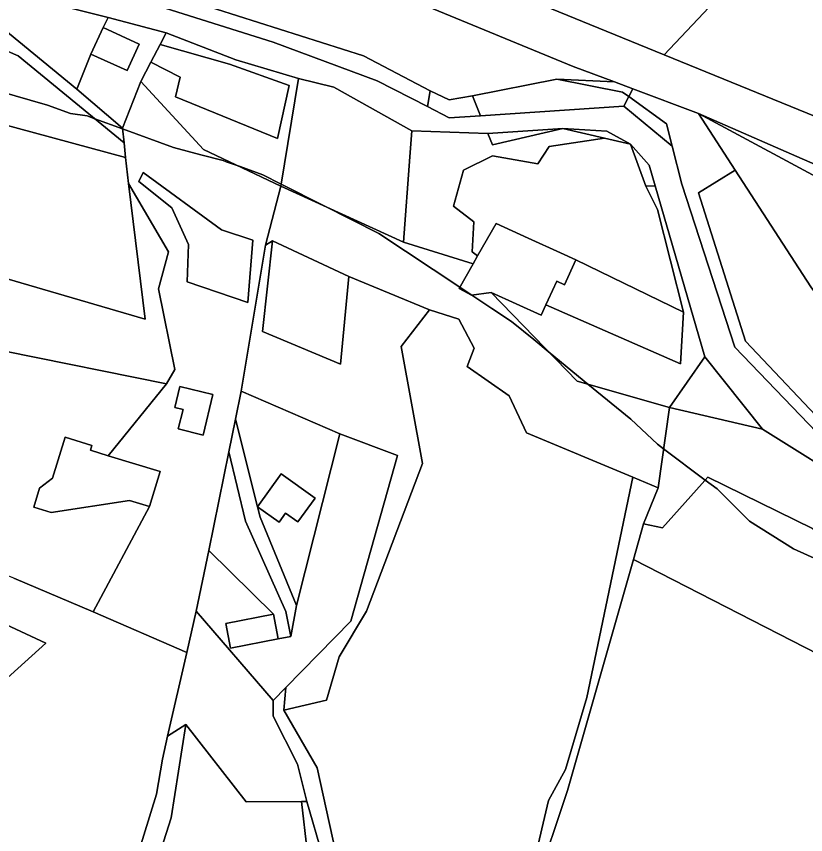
# Model space of a CAD drawing. Extents: x -477304 to -465429, y -1159113 to -1149210.
# Drawn here: x -470669.1 to -470466.8, y -1155095.5 to -1154885.8 of the extents above; entities that cross this region are included whole.
import ezdxf

# ---------------------------------------------------------------- set-up
doc = ezdxf.new("R2010")
doc.units = 0
for name, color, linetype in [('BPEJ_s', 7, 'Continuous'), ('orna_s', 7, 'Continuous'), ('ostatni_s', 7, 'Continuous'), ('PUPFL_s', 7, 'Continuous'), ('trav_porost_s', 7, 'Continuous'), ('voda_s', 7, 'Continuous'), ('zahrada_s', 7, 'Continuous')]:
    doc.layers.add(name, color=color, linetype=linetype)

msp = doc.modelspace()

# ---------------------------------------------------------------- linework, layer by layer
at = {"layer": 'BPEJ_s'}
for points in [[(-470615.34, -1154923.09), (-470616.13, -1154922.81), (-470621.79, -1154921.3), (-470628.87, -1154919.41), (-470641.9, -1154914.65), (-470649, -1154912.06), (-470650.97, -1154911.34), (-470655.22, -1154910.7), (-470661.11, -1154908.58), (-470673.92, -1154904.96)], [(-470673.92, -1154904.96), (-470661.11, -1154908.58), (-470655.22, -1154910.7), (-470650.97, -1154911.34)], [(-470650.97, -1154911.34), (-470649, -1154912.06), (-470641.9, -1154914.65), (-470628.87, -1154919.41), (-470621.79, -1154921.3), (-470616.13, -1154922.81), (-470615.34, -1154923.09), (-470611.76, -1154924.35), (-470605.93, -1154926.42), (-470601.2, -1154928.82), (-470590.24, -1154934.38), (-470576.18, -1154941.51), (-470555.41, -1154955.27), (-470552.38, -1154957.28), (-470547.25, -1154960.68), (-470542.18, -1154964.03), (-470536.51, -1154968.68), (-470532.28, -1154972.15), (-470522.61, -1154980.07), (-470511.59, -1154989.1), (-470504.79, -1154995.48), (-470503.2, -1154996.67), (-470492.54, -1155004.66), (-470489.49, -1155006.95), (-470481.2, -1155015.24), (-470469.94, -1155022.25), (-470451.24, -1155030.75)], [(-470451.24, -1155030.75), (-470469.94, -1155022.25), (-470481.2, -1155015.24), (-470489.49, -1155006.95), (-470492.54, -1155004.66), (-470503.2, -1154996.67), (-470504.79, -1154995.48), (-470511.59, -1154989.1), (-470522.61, -1154980.07), (-470532.28, -1154972.15), (-470536.51, -1154968.68), (-470542.18, -1154964.03), (-470547.25, -1154960.68), (-470552.38, -1154957.28), (-470555.41, -1154955.27), (-470576.18, -1154941.51), (-470590.24, -1154934.38), (-470601.2, -1154928.82), (-470605.93, -1154926.42), (-470611.76, -1154924.35), (-470615.34, -1154923.09)]]:
    msp.add_lwpolyline(points, dxfattribs=at)
at = {"layer": 'orna_s'}
for points in [[(-470709.16, -1154939.17), (-470709.53, -1154927.88), (-470706.17, -1154904.37), (-470641.1, -1154921.98), (-470640.37, -1154928.67), (-470636.06, -1154963.4), (-470706.9, -1154942.79), (-470706.49, -1154940.65)], [(-470428.44, -1154972.12), (-470425.4, -1154965.55), (-470408.82, -1154972.19), (-470409.85, -1154975.76), (-470417.05, -1154976.17), (-470429.51, -1154982.12), (-470435.75, -1154987.46), (-470443.78, -1154984.77), (-470465.45, -1154955.14), (-470484.83, -1154925.28), (-470494.3, -1154910.69), (-470446.91, -1154936.18), (-470430.96, -1154942.77), (-470437.79, -1154959.99), (-470440.84, -1154966.58)], [(-470554.49, -1154925.24), (-470547.05, -1154921.6), (-470535.43, -1154923.66), (-470532.51, -1154919.18), (-470518.37, -1154917.05), (-470511.68, -1154918.61), (-470507.77, -1154929.38), (-470504.81, -1154935.33), (-470498.15, -1154961.63), (-470525.67, -1154948.25), (-470529.63, -1154946.45), (-470537.9, -1154942.69), (-470546.17, -1154938.93), (-470550.88, -1154947.23), (-470552.25, -1154946.22), (-470551.84, -1154938.49), (-470557.08, -1154934.44)]]:
    msp.add_lwpolyline(points, close=True, dxfattribs=at)
at = {"layer": 'ostatni_s'}
for points in [[(-470641.51, -1154918.21), (-470668.65, -1154895.92), (-470674.5, -1154893.49), (-470698.35, -1154889.42), (-470694.41, -1154881.28), (-470707.54, -1154868.9), (-470705.45, -1154864.19), (-470694.8, -1154873.97), (-470692.4, -1154870.83), (-470686.39, -1154874.38), (-470676.87, -1154878.25), (-470679.61, -1154883.23), (-470653.58, -1154904.45), (-470641.91, -1154914.52)], [(-470563.75, -1154908.96), (-470576.61, -1154902.34), (-470603.3, -1154892.45), (-470640.2, -1154880.75), (-470639.34, -1154877.07), (-470580.13, -1154895.94), (-470563.08, -1154904.88)], [(-470637.63, -1154892.94), (-470646.87, -1154888.7), (-470645.59, -1154886.15), (-470630.73, -1154890.02), (-470632.29, -1154893.03), (-470634.63, -1154897.53), (-470637.23, -1154902.55), (-470641.91, -1154914.52), (-470653.58, -1154904.45), (-470649.99, -1154895.49), (-470640.75, -1154899.73)], [(-470646.87, -1154888.7), (-470637.63, -1154892.94), (-470640.75, -1154899.73), (-470649.99, -1154895.49)], [(-470437.14, -1154935.19), (-470429.09, -1154938.06), (-470430.96, -1154942.77), (-470446.91, -1154936.18), (-470494.3, -1154910.69), (-470458.89, -1154926.15)], [(-470529.63, -1154946.45), (-470525.67, -1154948.25), (-470528.59, -1154954.6), (-470530.62, -1154953.68), (-470532.84, -1154958.51), (-470533.42, -1154959.77), (-470534.63, -1154962.39), (-470547.38, -1154956.58), (-470552.46, -1154957.29), (-470555.57, -1154955.55), (-470552.01, -1154949.22), (-470550.88, -1154947.23), (-470546.17, -1154938.93), (-470537.9, -1154942.69)], [(-470525.67, -1154948.25), (-470498.15, -1154961.63), (-470498.85, -1154974.86), (-470533.42, -1154959.77), (-470532.84, -1154958.51), (-470530.62, -1154953.68), (-470528.59, -1154954.6)], [(-470627.17, -1154980.68), (-470618.74, -1154982.73), (-470621.26, -1154993.12), (-470627.61, -1154991.58), (-470626.39, -1154986.57), (-470628.48, -1154986.07)], [(-470614.67, -1154997.42), (-470612.97, -1154989.03), (-470607.27, -1155011.51), (-470606.59, -1155014.18), (-470597.32, -1155036.8), (-470598.79, -1155044.73), (-470600.05, -1155038.38), (-470610.41, -1155015.23)], [(-470632.27, -1155002.45), (-470635.01, -1155011.48), (-470640.15, -1155009.92), (-470660.19, -1155012.97), (-470664.63, -1155011.62), (-470663.16, -1155006.78), (-470659.81, -1155004.22), (-470656.62, -1154993.71), (-470649.74, -1154995.8), (-470650.11, -1154997.04), (-470645.54, -1154998.43)], [(-470601.98, -1155045.36), (-470603.23, -1155039), (-470619.78, -1155022.72), (-470614.67, -1154997.42), (-470610.41, -1155015.23), (-470600.05, -1155038.38), (-470598.79, -1155044.73)], [(-470607.27, -1155011.51), (-470601.26, -1155003.09), (-470592.54, -1155009.27), (-470596.95, -1155015.39), (-470600.09, -1155013.17), (-470601.72, -1155015.45)], [(-470614.2, -1155047.78), (-470615.46, -1155041.42), (-470603.23, -1155039), (-470601.98, -1155045.36)], [(-470552.56, -1155130.19), (-470586.59, -1155114.73), (-470594.65, -1155087.04), (-470597.02, -1155077.48), (-470603.32, -1155065.16), (-470603.27, -1155061.16), (-470600, -1155057.81), (-470600.54, -1155063.62), (-470591.99, -1155078.43), (-470585.65, -1155107.19), (-470582.97, -1155111.85), (-470547.88, -1155128.95)]]:
    msp.add_lwpolyline(points, close=True, dxfattribs=at)
for points in [[(-470561.02, -1154871.95), (-470522.1, -1154887.94), (-470503.08, -1154895.69), (-470453.44, -1154915.92)], [(-470458.89, -1154926.15), (-470494.3, -1154910.69), (-470511.1, -1154904.4), (-470515.82, -1154902.63), (-470526.42, -1154898.67), (-470565.18, -1154882.73)]]:
    msp.add_lwpolyline(points, dxfattribs=at)
at = {"layer": 'PUPFL_s'}
for points in [[(-470538.37, -1154992.52), (-470542.77, -1154983.12), (-470553.52, -1154975.58), (-470551.75, -1154970.89), (-470555.71, -1154963.47), (-470563.19, -1154961.01), (-470583.86, -1154952.52), (-470603.48, -1154943.33), (-470605.22, -1154944.49), (-470601.28, -1154929.33), (-470569.9, -1154943.68), (-470552.01, -1154949.22), (-470555.57, -1154955.55), (-470552.46, -1154957.29), (-470547.38, -1154956.58), (-470525.35, -1154979.29), (-470501.69, -1154986.05), (-470504.63, -1155006.67), (-470511.14, -1155003.89)], [(-470477.85, -1154991.64), (-470501.69, -1154986.05), (-470492.61, -1154973.07)], [(-470661.56, -1155046.47), (-470698.38, -1155079.68), (-470683.74, -1155045.89), (-470674.49, -1155040.45)]]:
    msp.add_lwpolyline(points, close=True, dxfattribs=at)
msp.add_lwpolyline([(-470465.04, -1155017.08), (-470491.87, -1155003.92), (-470503.52, -1155016.88), (-470508.34, -1155015.92), (-470504.63, -1155006.67), (-470501.69, -1154986.05), (-470477.85, -1154991.64), (-470452.98, -1155007.2)], dxfattribs=at)
at = {"layer": 'trav_porost_s'}
for points in [[(-470357.21, -1154880.98), (-470342.61, -1154892.44), (-470354.84, -1154907.37), (-470370.25, -1154926.18), (-470386.58, -1154946.1), (-470411.3, -1154934.5), (-470453.44, -1154915.92), (-470503.08, -1154895.69), (-470471.4, -1154862.06), (-470438.22, -1154823.55), (-470412.39, -1154776.26), (-470351.01, -1154812.04), (-470345.7, -1154815.28), (-470384.57, -1154858.44), (-470362.96, -1154876.96)], [(-470558.17, -1154907.23), (-470563.08, -1154904.88), (-470580.13, -1154895.94), (-470639.34, -1154877.07), (-470633.98, -1154854.19), (-470620.39, -1154859.79), (-470565.18, -1154882.73), (-470526.42, -1154898.67), (-470515.82, -1154902.63), (-470530.61, -1154901.96), (-470552.2, -1154906.24)], [(-470646.87, -1154888.7), (-470649.99, -1154895.49), (-470653.58, -1154904.45), (-470679.61, -1154883.23), (-470676.87, -1154878.25), (-470645.59, -1154886.15)], [(-470630.73, -1154890.02), (-470612.85, -1154896.98), (-470596.79, -1154901.72), (-470601.28, -1154929.33), (-470621.11, -1154919.92), (-470637.23, -1154902.55), (-470634.63, -1154897.53), (-470627.1, -1154901.39), (-470628.3, -1154906.42), (-470602.18, -1154917.17), (-470599.18, -1154903.57), (-470614.46, -1154898.09), (-470632.29, -1154893.03)], [(-470602.18, -1154917.17), (-470628.3, -1154906.42), (-470627.1, -1154901.39), (-470634.63, -1154897.53), (-470632.29, -1154893.03), (-470614.46, -1154898.09), (-470599.18, -1154903.57)], [(-470601.28, -1154929.33), (-470596.79, -1154901.72), (-470587.73, -1154903.95), (-470567.73, -1154915.16), (-470568.23, -1154921.81), (-470569.9, -1154943.68)], [(-470515.82, -1154902.63), (-470511.1, -1154904.4), (-470512.14, -1154906.39), (-470513.76, -1154905.22), (-470530.61, -1154901.96)], [(-470630.15, -1154946.18), (-470640.37, -1154928.67), (-470641.1, -1154921.98), (-470641.51, -1154918.21), (-470641.91, -1154914.52), (-470637.23, -1154902.55), (-470621.11, -1154919.92), (-470601.28, -1154929.33), (-470605.22, -1154944.49), (-470611.52, -1154981.86), (-470612.97, -1154989.03), (-470614.67, -1154997.42), (-470619.78, -1155022.72), (-470622.99, -1155038.3), (-470625.43, -1155048.83), (-470649.43, -1155038.44), (-470635.01, -1155011.48), (-470632.27, -1155002.45), (-470645.54, -1154998.43), (-470630.65, -1154980.01), (-470628.5, -1154976.3), (-470632.7, -1154955.66)], [(-470552.2, -1154906.24), (-470550.13, -1154911.3), (-470558.15, -1154911.84), (-470563.75, -1154908.96), (-470563.08, -1154904.88), (-470558.17, -1154907.23)], [(-470461.88, -1154994.64), (-470484.93, -1154970.64), (-470498.56, -1154928.87), (-470501.01, -1154919.08), (-470502.43, -1154913.4), (-470512.14, -1154906.39), (-470511.1, -1154904.4), (-470494.3, -1154910.69), (-470484.83, -1154925.28), (-470494.25, -1154931.06), (-470482.22, -1154969.08), (-470459.79, -1154992.79), (-470443.78, -1154984.77), (-470435.75, -1154987.46), (-470441.86, -1154992.7), (-470441.4, -1154994.37), (-470448.24, -1154999.25)], [(-470551.84, -1154938.49), (-470552.25, -1154946.22), (-470550.88, -1154947.23), (-470552.01, -1154949.22), (-470569.9, -1154943.68), (-470568.23, -1154921.81), (-470567.73, -1154915.16), (-470548.26, -1154915.88), (-470547.08, -1154918.76), (-470529.01, -1154914.56), (-470518.37, -1154917.05), (-470532.51, -1154919.18), (-470535.43, -1154923.66), (-470547.05, -1154921.6), (-470554.49, -1154925.24), (-470557.08, -1154934.44)], [(-470625, -1154944.29), (-470625.37, -1154953.85), (-470609.81, -1154959.16), (-470608.49, -1154943.18), (-470616.56, -1154940.54), (-470636.62, -1154925.83), (-470637.73, -1154928.18), (-470629.29, -1154934.93)], [(-470625.37, -1154953.85), (-470625, -1154944.29), (-470629.29, -1154934.93), (-470637.73, -1154928.18), (-470636.62, -1154925.83), (-470616.56, -1154940.54), (-470608.49, -1154943.18), (-470609.81, -1154959.16)], [(-470482.22, -1154969.08), (-470494.25, -1154931.06), (-470484.83, -1154925.28), (-470465.45, -1154955.14), (-470443.78, -1154984.77), (-470459.79, -1154992.79)], [(-470547.38, -1154956.58), (-470534.63, -1154962.39), (-470533.42, -1154959.77), (-470498.85, -1154974.86), (-470498.15, -1154961.63), (-470504.81, -1154935.33), (-470507.77, -1154929.38), (-470505.41, -1154929.25), (-470492.61, -1154973.07), (-470501.69, -1154986.05), (-470525.35, -1154979.29)], [(-470579.34, -1155038.23), (-470586.37, -1155050), (-470589.6, -1155061.09), (-470600.54, -1155063.62), (-470600, -1155057.81), (-470583.42, -1155040.8), (-470571.38, -1154998.41), (-470586.19, -1154992.83), (-470611.52, -1154981.86), (-470605.22, -1154944.49), (-470603.48, -1154943.33), (-470606.01, -1154966.61), (-470586.07, -1154974.93), (-470583.86, -1154952.52), (-470563.19, -1154961.01), (-470570.46, -1154970.48), (-470564.99, -1155000.4)], [(-470603.48, -1154943.33), (-470583.86, -1154952.52), (-470586.07, -1154974.93), (-470606.01, -1154966.61)], [(-470586.37, -1155050), (-470579.34, -1155038.23), (-470564.99, -1155000.4), (-470570.46, -1154970.48), (-470563.19, -1154961.01), (-470555.71, -1154963.47), (-470551.75, -1154970.89), (-470553.52, -1154975.58), (-470542.77, -1154983.12), (-470538.37, -1154992.52), (-470511.14, -1155003.89), (-470522.88, -1155060.42), (-470528.36, -1155078.84), (-470532.68, -1155086.75), (-470536.35, -1155102.45), (-470545, -1155124.37), (-470547.88, -1155128.95), (-470582.97, -1155111.85), (-470585.65, -1155107.19), (-470591.99, -1155078.43), (-470600.54, -1155063.62), (-470589.6, -1155061.09)], [(-470649.43, -1155038.44), (-470669.8, -1155029.84), (-470687.8, -1155022.59), (-470703.28, -1155012.29), (-470700.01, -1154999.02), (-470680.59, -1155005.28), (-470672.06, -1154971.64), (-470630.65, -1154980.01), (-470645.54, -1154998.43), (-470650.11, -1154997.04), (-470649.74, -1154995.8), (-470656.62, -1154993.71), (-470659.81, -1155004.22), (-470663.16, -1155006.78), (-470664.63, -1155011.62), (-470660.19, -1155012.97), (-470640.15, -1155009.92), (-470635.01, -1155011.48)], [(-470627.17, -1154980.68), (-470628.48, -1154986.07), (-470626.39, -1154986.57), (-470627.61, -1154991.58), (-470621.26, -1154993.12), (-470618.74, -1154982.73)], [(-470607.27, -1155011.51), (-470612.97, -1154989.03), (-470611.52, -1154981.86), (-470586.19, -1154992.83), (-470597.32, -1155036.8), (-470606.59, -1155014.18), (-470607.27, -1155011.51), (-470601.72, -1155015.45), (-470600.09, -1155013.17), (-470596.95, -1155015.39), (-470592.54, -1155009.27), (-470601.26, -1155003.09)], [(-470583.42, -1155040.8), (-470600, -1155057.81), (-470603.27, -1155061.16), (-470622.99, -1155038.3), (-470619.78, -1155022.72), (-470603.23, -1155039), (-470615.46, -1155041.42), (-470614.2, -1155047.78), (-470601.98, -1155045.36), (-470598.79, -1155044.73), (-470597.32, -1155036.8), (-470586.19, -1154992.83), (-470571.38, -1154998.41)], [(-470435.9, -1155043.82), (-470442.65, -1155048.06), (-470451.27, -1155046.61), (-470456.76, -1155052.76), (-470510.94, -1155025.05), (-470508.34, -1155015.92), (-470503.52, -1155016.88), (-470491.87, -1155003.92), (-470465.04, -1155017.08), (-470452.23, -1155027.34), (-470435.71, -1155034.9)], [(-470469.07, -1155117.67), (-470483.92, -1155140.14), (-470494, -1155151.26), (-470541.99, -1155124.18), (-470535.97, -1155108.49), (-470527.81, -1155084.23), (-470510.94, -1155025.05), (-470456.76, -1155052.76), (-470460.18, -1155057.24), (-470461.86, -1155069.86), (-470459.68, -1155090.76), (-470460.77, -1155100.52)], [(-470625.63, -1155067.28), (-470630.39, -1155070.28), (-470625.43, -1155048.83), (-470622.99, -1155038.3), (-470603.27, -1155061.16), (-470603.32, -1155065.16), (-470597.02, -1155077.48), (-470594.65, -1155087.04), (-470596.02, -1155087.01), (-470610.2, -1155087.11)], [(-470629.43, -1155091.26), (-470625.63, -1155067.28), (-470610.2, -1155087.11), (-470596.02, -1155087.01), (-470594.57, -1155099.66), (-470596.14, -1155113.96), (-470614.75, -1155172.59), (-470623.11, -1155189.98), (-470655.71, -1155175.16), (-470655.04, -1155168.42), (-470641.57, -1155129.26)]]:
    msp.add_lwpolyline(points, close=True, dxfattribs=at)
for points in [[(-470471.4, -1154862.06), (-470503.08, -1154895.69), (-470522.1, -1154887.94), (-470561.02, -1154871.95)], [(-470706.9, -1154942.79), (-470636.06, -1154963.4), (-470640.37, -1154928.67), (-470630.15, -1154946.18), (-470632.7, -1154955.66), (-470628.5, -1154976.3), (-470630.65, -1154980.01), (-470672.06, -1154971.64)], [(-470536.35, -1155102.45), (-470532.68, -1155086.75), (-470528.36, -1155078.84), (-470522.88, -1155060.42), (-470511.14, -1155003.89), (-470504.63, -1155006.67), (-470508.34, -1155015.92), (-470510.94, -1155025.05), (-470527.81, -1155084.23), (-470535.97, -1155108.49)], [(-470669.8, -1155029.84), (-470649.43, -1155038.44), (-470625.43, -1155048.83), (-470630.39, -1155070.28), (-470631.63, -1155076.2), (-470633.23, -1155085.16), (-470638.22, -1155101.46), (-470652.01, -1155148.74), (-470656.85, -1155170.57), (-470662.95, -1155190.27), (-470677.15, -1155231.97)], [(-470698.38, -1155079.68), (-470661.56, -1155046.47), (-470674.49, -1155040.45)], [(-470638.22, -1155101.46), (-470633.23, -1155085.16), (-470631.63, -1155076.2), (-470630.39, -1155070.28), (-470625.63, -1155067.28), (-470629.43, -1155091.26), (-470641.57, -1155129.26)], [(-470594.57, -1155099.66), (-470596.02, -1155087.01), (-470594.65, -1155087.04), (-470586.59, -1155114.73)]]:
    msp.add_lwpolyline(points, dxfattribs=at)
at = {"layer": 'voda_s'}
for points in [[(-470452.98, -1155007.2), (-470477.85, -1154991.64), (-470492.61, -1154973.07), (-470505.41, -1154929.25), (-470506.95, -1154923.99), (-470511.68, -1154918.61), (-470517.79, -1154915.23), (-470529.01, -1154914.56), (-470548.26, -1154915.88), (-470567.73, -1154915.16), (-470587.73, -1154903.95), (-470596.79, -1154901.72), (-470612.85, -1154896.98), (-470630.73, -1154890.02), (-470645.59, -1154886.15), (-470676.87, -1154878.25)], [(-470640.2, -1154880.75), (-470603.3, -1154892.45), (-470576.61, -1154902.34), (-470563.75, -1154908.96), (-470558.15, -1154911.84), (-470550.13, -1154911.3), (-470513.43, -1154908.84), (-470501.01, -1154919.08), (-470498.56, -1154928.87), (-470484.93, -1154970.64), (-470461.88, -1154994.64)]]:
    msp.add_lwpolyline(points, dxfattribs=at)
for points in [[(-470513.76, -1154905.22), (-470512.14, -1154906.39), (-470513.43, -1154908.84), (-470550.13, -1154911.3), (-470552.2, -1154906.24), (-470530.61, -1154901.96)], [(-470512.14, -1154906.39), (-470502.43, -1154913.4), (-470501.01, -1154919.08), (-470513.43, -1154908.84)], [(-470548.26, -1154915.88), (-470529.01, -1154914.56), (-470547.08, -1154918.76)], [(-470517.79, -1154915.23), (-470511.68, -1154918.61), (-470518.37, -1154917.05), (-470529.01, -1154914.56)], [(-470506.95, -1154923.99), (-470505.41, -1154929.25), (-470507.77, -1154929.38), (-470511.68, -1154918.61)]]:
    msp.add_lwpolyline(points, close=True, dxfattribs=at)
at = {"layer": 'zahrada_s'}
msp.add_lwpolyline([(-470709.88, -1154894.89), (-470709.76, -1154893.04), (-470709.37, -1154886.9), (-470708.89, -1154879.48), (-470707.54, -1154868.9), (-470694.41, -1154881.28), (-470704.85, -1154876.23), (-470708.16, -1154883.07), (-470706.36, -1154883.94), (-470707.02, -1154885.29), (-470698.35, -1154889.42), (-470674.5, -1154893.49), (-470668.65, -1154895.92), (-470641.51, -1154918.21), (-470641.1, -1154921.98), (-470706.17, -1154904.37), (-470706.17, -1154895.22)], close=True, dxfattribs=at)

doc.saveas('drawing.dxf')
